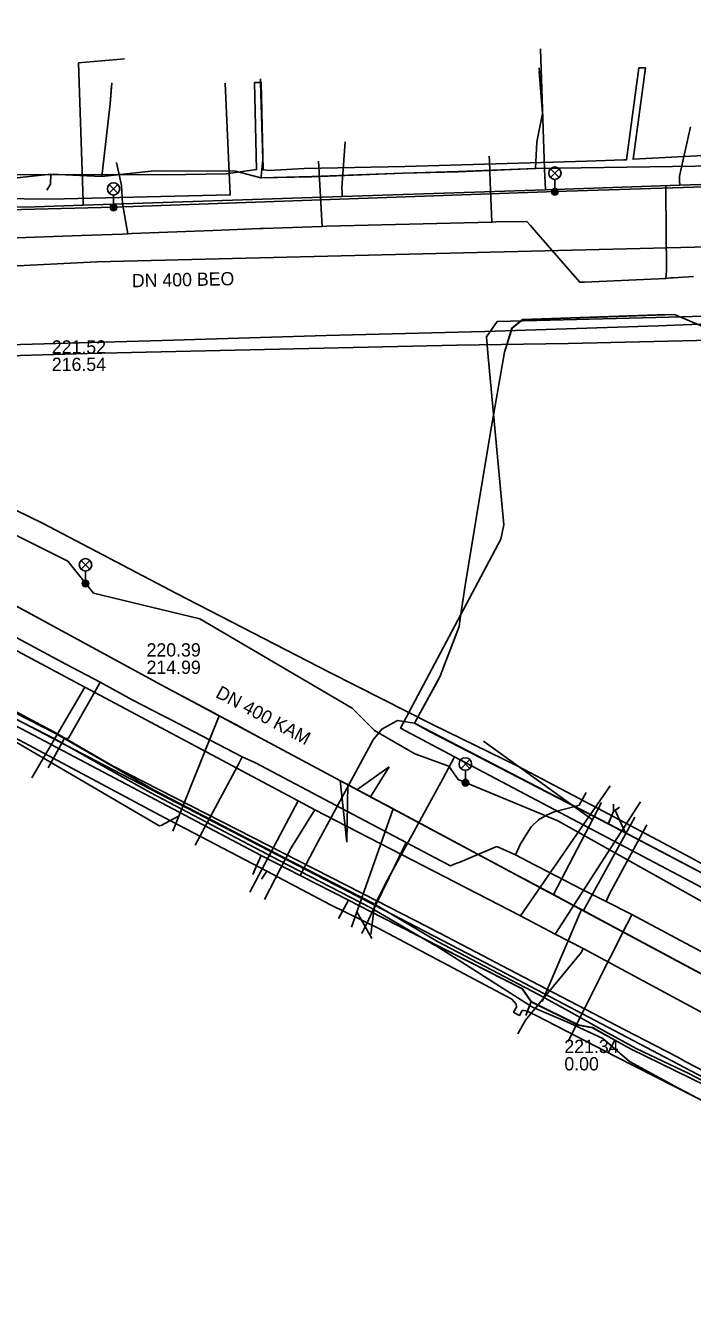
# Model space of a CAD drawing. Extents: x -595540 to -593988, y -1160850 to -1159202.
# Drawn here: x -595100.3 to -595060.1, y -1160843.2 to -1160766.1 of the extents above; entities that cross this region are included whole.
import ezdxf

# ---------------------------------------------------------------- set-up
doc = ezdxf.new("R2010")
doc.units = 0
for name, color, linetype in [('BKOM-ODVODNENI_trasa sítě', 7, 'Continuous'), ('BVK-JEDNOTNA_popisy', 7, 'Continuous'), ('BVK-JEDNOTNA_trasa sítě', 7, 'Continuous'), ('BVK-VODOVOD_trasa sítě', 7, 'Continuous'), ('CETIN_kabel podzemní', 7, 'Continuous'), ('DESTOVA_trasa neprovozované sítě', 7, 'Continuous'), ('DSP-SDEL-VODAFONE_kabel', 7, 'Continuous'), ('EON-NN_kabel', 7, 'Continuous'), ('EON-VN_kabel', 7, 'Continuous'), ('INNOGY-STL_trasa sítě', 7, 'Continuous'), ('TSB_kabel VO', 7, 'Continuous'), ('TSB_lampy VO', 7, 'Continuous')]:
    doc.layers.add(name, color=color, linetype=linetype)

msp = doc.modelspace()

# ---------------------------------------------------------------- linework, layer by layer
at = {"layer": 'BKOM-ODVODNENI_trasa sítě'}
for points in [[(-595328.652, -1160545.194), (-595323.701, -1160557.168), (-595307.991, -1160595.166), (-595289.318, -1160637.909), (-595269.901, -1160680.144), (-595243.565, -1160700.938), (-595203.101, -1160731.684), (-595169.808, -1160756.776), (-595134.211, -1160783.069), (-595091.899, -1160806.063), (-595046.729, -1160830.268), (-595023.064, -1160843.241)], [(-595080.31, -1160812.3), (-595078.37, -1160810.91)], [(-595080.92, -1160815.44), (-595081.32, -1160811.73)]]:
    msp.add_lwpolyline(points, dxfattribs=at)
at = {"layer": 'BVK-JEDNOTNA_popisy'}
for p, q in [((-595098.719, -1160786.074), (-595098.719, -1160786.074)), ((-595093.002, -1160804.365), (-595093.002, -1160804.365)), ((-595067.791, -1160828.305), (-595067.791, -1160828.305))]:
    msp.add_line(p, q, dxfattribs=at)
at = {"layer": 'BVK-JEDNOTNA_trasa sítě'}
for p, q in [((-595056.079, -1160779.429), (-595096.004, -1160780.416)), ((-595091.414, -1160814.779), (-595088.61, -1160807.824)), ((-595065.543, -1160813.062), (-595068.448, -1160818.616)), ((-595080.644, -1160820.59), (-595078.116, -1160813.441)), ((-595063.541, -1160813.949), (-595066.643, -1160819.582)), ((-595069.132, -1160825.076), (-595066.756, -1160819.524))]:
    msp.add_line(p, q, dxfattribs=at)
for points in [[(-595096.004, -1160780.416), (-595107.205, -1160780.973), (-595116.465, -1160781.439), (-595123.654, -1160781.797), (-595125.809, -1160781.907)], [(-595091.899, -1160806.063), (-595108.847, -1160796.853), (-595110.263, -1160796.084), (-595112.969, -1160794.613), (-595118.241, -1160791.748), (-595134.211, -1160783.069)], [(-595059.563, -1160823.371), (-595066.055, -1160819.897), (-595066.643, -1160819.582), (-595066.756, -1160819.524), (-595067.305, -1160819.229), (-595068.448, -1160818.616), (-595069.896, -1160817.841), (-595070.135, -1160817.713), (-595070.275, -1160817.638), (-595078.116, -1160813.441), (-595078.19, -1160813.401), (-595079.483, -1160812.709), (-595079.586, -1160812.654), (-595080.608, -1160812.107), (-595080.863, -1160811.97), (-595080.996, -1160811.899), (-595086.145, -1160809.143), (-595086.286, -1160809.068), (-595086.886, -1160808.747), (-595087.617, -1160808.355), (-595088.61, -1160807.824), (-595088.896, -1160807.671), (-595088.901, -1160807.668), (-595091.899, -1160806.063)]]:
    msp.add_lwpolyline(points, dxfattribs=at)
at = {"layer": 'BVK-VODOVOD_trasa sítě'}
for p, q in [((-595096.725, -1160806.101), (-595099.934, -1160811.563)), ((-595070.441, -1160819.906), (-595065.022, -1160812.051)), ((-595083.857, -1160812.956), (-595086.76, -1160818.475)), ((-595068.35, -1160821.001), (-595063.192, -1160813.01))]:
    msp.add_line(p, q, dxfattribs=at)
for points in [[(-595068.937, -1160776.058), (-595068.979, -1160774.809), (-595069.221, -1160767.554)], [(-595096.821, -1160776.99), (-595096.829, -1160776.757), (-595097.108, -1160768.405), (-595094.335, -1160768.159)], [(-594948.26, -1160772.06), (-594953.346, -1160772.198), (-594967.668, -1160772.676), (-594971.611, -1160772.808), (-594977.228, -1160772.996), (-594984.543, -1160773.24), (-594984.889, -1160773.252), (-594997.631, -1160773.677), (-595006.226, -1160773.964), (-595008.044, -1160774.024), (-595009.893, -1160774.086), (-595028.538, -1160774.709), (-595035.086, -1160774.927), (-595035.436, -1160774.939), (-595040.2, -1160775.098), (-595047.562, -1160775.341), (-595053.356, -1160775.537), (-595059.551, -1160775.744), (-595060.826, -1160775.787), (-595068.937, -1160776.058), (-595081.198, -1160776.468), (-595096.821, -1160776.99), (-595099.734, -1160777.087), (-595104.531, -1160777.124)], [(-595060.826, -1160775.787), (-595060.835, -1160775.529), (-595060.845, -1160775.237), (-595060.182, -1160772.263)], [(-595081.198, -1160776.468), (-595081.206, -1160776.229), (-595081.216, -1160775.918), (-595081.01, -1160773.16)], [(-595026.573, -1160843.241), (-595027.706, -1160842.65), (-595036.145, -1160838.236), (-595040.976, -1160835.689), (-595044.007, -1160834.091), (-595050.23, -1160830.735), (-595059.94, -1160825.495), (-595066.652, -1160821.874), (-595068.35, -1160821.001), (-595070.441, -1160819.906), (-595082.838, -1160813.497), (-595083.857, -1160812.956), (-595096.725, -1160806.101), (-595111.564, -1160798.166), (-595113.449, -1160797.075), (-595118.88, -1160793.88), (-595124.17, -1160790.62), (-595127.91, -1160788.93), (-595128.63, -1160788.51), (-595129.642, -1160787.791)], [(-595082.838, -1160813.497), (-595084.27, -1160815.79), (-595085.878, -1160818.911)], [(-595066.652, -1160821.874), (-595066.752, -1160822.101), (-595070.131, -1160826.189), (-595070.596, -1160827.031)]]:
    msp.add_lwpolyline(points, dxfattribs=at)
at = {"layer": 'CETIN_kabel podzemní'}
for points in [[(-595069.53, -1160774.77), (-595069.45, -1160773.17), (-595069.11, -1160771.46), (-595069.31, -1160768.91)], [(-595088.25, -1160769.63), (-595087.95, -1160776.37), (-595098.82, -1160776.63), (-595117.79, -1160776.38), (-595132.98, -1160772.65), (-595133.78, -1160774.2), (-595138.79, -1160783.99), (-595139.43, -1160785.23)], [(-595095.71, -1160775.26), (-595095.2, -1160770.87), (-595095.11, -1160769.78)], [(-595086.12, -1160769.59), (-595085.98, -1160774.24), (-595086.09, -1160775.23), (-595086.1, -1160775.34)], [(-595069.53, -1160774.77), (-595058.5, -1160774.62), (-595055.83, -1160774.43)], [(-595098.78, -1160775.12), (-595101.56, -1160775.42)], [(-595099.02, -1160776.09), (-595098.8, -1160775.72), (-595098.78, -1160775.12)], [(-595098.78, -1160775.12), (-595095.71, -1160775.26)], [(-595095.71, -1160775.26), (-595092.54, -1160774.91), (-595087.63, -1160774.94), (-595086.1, -1160775.34)], [(-595086.1, -1160775.34), (-595083.04, -1160775.27), (-595077.52, -1160775.06), (-595074.2, -1160774.97), (-595069.53, -1160774.77)], [(-595074.41, -1160810.3), (-595077.68, -1160808.56), (-595071.63, -1160797.15), (-595071.44, -1160796.28), (-595072.4, -1160785.93), (-595072.49, -1160784.93), (-595071.84, -1160784.02), (-595060.69, -1160783.74)], [(-595062.18, -1160783.62), (-595070.31, -1160783.9), (-595070.95, -1160784.42), (-595071.4, -1160785.87), (-595072.27, -1160790.81), (-595073.12, -1160795.9), (-595073.2, -1160796.39), (-595073.77, -1160799.96), (-595074.07, -1160801.95), (-595074.14, -1160802.43), (-595074.32, -1160802.91), (-595075.1, -1160804.95), (-595075.28, -1160805.42)], [(-595062.18, -1160783.62), (-595061.15, -1160783.59), (-595059.54, -1160784.28)], [(-595060.69, -1160783.74), (-595058.29, -1160783.66)], [(-595079.11, -1160819), (-595095.05, -1160810.85), (-595098.51, -1160808.82), (-595099.66, -1160808.22), (-595113.03, -1160801.03), (-595114.53, -1160800.22), (-595115.06, -1160799.95)], [(-595075.28, -1160805.42), (-595076.84, -1160808.27)], [(-595101.8, -1160807.55), (-595095.59, -1160810.79)], [(-595100.55, -1160808.61), (-595086.81, -1160815.88)], [(-595083.73, -1160817.47), (-595082.76, -1160815.63), (-595079.32, -1160809.27), (-595078.81, -1160808.62), (-595077.85, -1160808.11), (-595076.84, -1160808.27)], [(-595065.14, -1160814.34), (-595075.93, -1160808.77), (-595076.84, -1160808.27)], [(-595095.59, -1160810.79), (-595082.24, -1160817.7)], [(-595074.41, -1160810.3), (-595075.12, -1160811.62), (-595078.47, -1160817.73), (-595079.11, -1160819)], [(-595074.41, -1160810.3), (-595066.62, -1160814.42)], [(-595064.82, -1160813.22), (-595064.82, -1160813.59)], [(-595064.82, -1160813.59), (-595065.14, -1160814.34)], [(-595064.51, -1160813.38), (-595064.82, -1160813.59)], [(-595066.62, -1160814.42), (-595050.55, -1160822.91)], [(-595065.14, -1160814.34), (-595056.98, -1160818.62)], [(-595086.81, -1160815.88), (-595086.09, -1160816.26)], [(-595086.09, -1160816.26), (-595086.59, -1160817.41)], [(-595086.09, -1160816.26), (-595083.73, -1160817.47)], [(-595083.73, -1160817.47), (-595080.81, -1160818.95)], [(-595082.24, -1160817.7), (-595079.5, -1160819.11)], [(-595080.81, -1160818.95), (-595081.42, -1160820.05)], [(-595080.81, -1160818.95), (-595078.79, -1160820), (-595070.33, -1160824.3), (-595069.79, -1160825.08)], [(-595079.5, -1160819.11), (-595079.24, -1160819.25)], [(-595079.43, -1160820.72), (-595079.24, -1160819.25)], [(-595079.11, -1160819), (-595079.24, -1160819.25)], [(-595037.32, -1160841.28), (-595072.12, -1160822.95), (-595079.24, -1160819.25)], [(-595033.367, -1160843.241), (-595036.1, -1160841.8), (-595057.75, -1160830.12), (-595060.41, -1160828.73), (-595061.03, -1160828.4), (-595064.14, -1160826.78), (-595068.88, -1160824.31), (-595071.54, -1160822.92), (-595072.69, -1160822.32), (-595075.35, -1160820.93), (-595079.11, -1160819)], [(-595079.47, -1160821.03), (-595079.43, -1160820.72)], [(-595069.79, -1160825.08), (-595070.12, -1160825.91)], [(-595069.79, -1160825.08), (-595066.96, -1160826.49), (-595066.1, -1160826.65), (-595064.75, -1160827.4)], [(-595064.75, -1160827.4), (-595065.12, -1160828.13)], [(-595064.75, -1160827.4), (-595063.76, -1160827.94), (-595058.37, -1160830.58), (-595056.44, -1160831.46)]]:
    msp.add_lwpolyline(points, dxfattribs=at)
at = {"layer": 'DESTOVA_trasa neprovozované sítě'}
for p, q in [((-595109.879, -1160804.153), (-595092.207, -1160814.478)), ((-595066.092, -1160814.111), (-595072.67, -1160809.35)), ((-595078.37, -1160810.91), (-595079.483, -1160812.709)), ((-595080.92, -1160815.44), (-595080.863, -1160811.97)), ((-595091.04, -1160813.852), (-595092.16, -1160814.46)), ((-595064.088, -1160814.943), (-595064.74, -1160813.48)), ((-595080.311, -1160819.648), (-595079.4, -1160821.26))]:
    msp.add_line(p, q, dxfattribs=at)
at = {"layer": 'DSP-SDEL-VODAFONE_kabel'}
for p, q in [((-595095.198, -1160770.871), (-595095.093, -1160769.597)), ((-595086.127, -1160769.365), (-595085.982, -1160774.236)), ((-595095.706, -1160775.264), (-595095.198, -1160770.871)), ((-595092.543, -1160774.911), (-595087.63, -1160774.937)), ((-595086.103, -1160775.341), (-595083.035, -1160775.266)), ((-595083.035, -1160775.266), (-595077.521, -1160775.063)), ((-595077.521, -1160775.063), (-595074.197, -1160774.965)), ((-595098.804, -1160775.724), (-595099.02, -1160776.088)), ((-595086.092, -1160816.257), (-595086.521, -1160817.243)), ((-595083.733, -1160817.465), (-595082.759, -1160815.631)), ((-595080.807, -1160818.947), (-595081.362, -1160819.948)), ((-595078.789, -1160820.004), (-595070.326, -1160824.303)), ((-595069.785, -1160825.077), (-595070.074, -1160825.8)), ((-595064.753, -1160827.4), (-595065.122, -1160828.125)), ((-595063.757, -1160827.943), (-595058.374, -1160830.58))]:
    msp.add_line(p, q, dxfattribs=at)
for points in [[(-595069.533, -1160774.766), (-595069.455, -1160773.166), (-595069.105, -1160771.457), (-595069.319, -1160768.702)], [(-595087.63, -1160774.937), (-595086.103, -1160775.341), (-595086.091, -1160775.23), (-595085.982, -1160774.236)], [(-595074.197, -1160774.965), (-595069.533, -1160774.766), (-595058.499, -1160774.617)], [(-595101.56, -1160775.418), (-595098.78, -1160775.122), (-595095.706, -1160775.264), (-595092.543, -1160774.911)], [(-595098.78, -1160775.122), (-595098.804, -1160775.724)], [(-595059.541, -1160784.284), (-595061.15, -1160783.585), (-595070.306, -1160783.903), (-595070.948, -1160784.42), (-595071.398, -1160785.874), (-595072.265, -1160790.808), (-595073.115, -1160795.901), (-595073.768, -1160799.956), (-595074.073, -1160801.948), (-595074.137, -1160802.434), (-595075.098, -1160804.953), (-595075.275, -1160805.421), (-595075.515, -1160805.859), (-595076.842, -1160808.272), (-595065.135, -1160814.341), (-595056.979, -1160818.624)], [(-595049.388, -1160783.936), (-595050.446, -1160784.299), (-595055.972, -1160784.393), (-595056.496, -1160784.212), (-595059.541, -1160784.284), (-595061.15, -1160783.585), (-595070.306, -1160783.903), (-595070.948, -1160784.42), (-595071.398, -1160785.874), (-595072.265, -1160790.808), (-595073.115, -1160795.901)], [(-595073.115, -1160795.901), (-595073.197, -1160796.394), (-595073.768, -1160799.956), (-595074.073, -1160801.948), (-595074.137, -1160802.434), (-595074.325, -1160802.91), (-595075.098, -1160804.953), (-595075.275, -1160805.421), (-595075.515, -1160805.859), (-595076.842, -1160808.272), (-595075.928, -1160808.772)], [(-595120.087, -1160797.736), (-595117.361, -1160799.168), (-595115.154, -1160800.994), (-595108.268, -1160804.611), (-595104.766, -1160806.407), (-595100.548, -1160808.613), (-595086.092, -1160816.257), (-595083.733, -1160817.465), (-595080.807, -1160818.947), (-595078.789, -1160820.004)], [(-595082.759, -1160815.631), (-595079.322, -1160809.275), (-595078.808, -1160808.618)], [(-595076.842, -1160808.272), (-595077.851, -1160808.105), (-595078.808, -1160808.618)], [(-595075.928, -1160808.772), (-595065.135, -1160814.341), (-595056.979, -1160818.624), (-595049.621, -1160822.561)], [(-595064.824, -1160813.587), (-595064.82, -1160813.15)], [(-595065.135, -1160814.341), (-595064.824, -1160813.587), (-595064.454, -1160813.341)], [(-595070.326, -1160824.303), (-595069.785, -1160825.077), (-595066.961, -1160826.487), (-595066.099, -1160826.649), (-595064.753, -1160827.4), (-595063.757, -1160827.943)]]:
    msp.add_lwpolyline(points, dxfattribs=at)
at = {"layer": 'EON-NN_kabel'}
for points in [[(-595102.34, -1160775.14), (-595091.84, -1160775.15), (-595088.2, -1160775.1), (-595086.362, -1160774.837), (-595086.48, -1160769.589), (-595086.28, -1160769.584), (-595086.081, -1160769.58), (-595085.963, -1160774.865), (-595085.61, -1160774.9), (-595083.5, -1160774.78), (-595077.42, -1160774.65), (-595074.66, -1160774.58), (-595066.44, -1160774.33), (-595064.2, -1160774.25), (-595064.034, -1160774.245), (-595063.299, -1160768.706), (-595063.099, -1160768.7), (-595062.9, -1160768.693), (-595063.642, -1160774.222), (-595058.23, -1160773.94)], [(-595004.76, -1160783.44), (-595018.4, -1160783.73), (-595021.44, -1160783.83), (-595032.52, -1160784.16), (-595032.867, -1160784.671), (-595032.954, -1160784.178), (-595039.4, -1160784.35), (-595041.61, -1160784.43), (-595046.65, -1160784.7), (-595049.2, -1160784.71), (-595057.83, -1160785.11), (-595057.849, -1160785.45), (-595058.087, -1160785.112), (-595067.56, -1160785.35), (-595074.27, -1160785.44), (-595096.58, -1160785.95), (-595106.03, -1160786.23)], [(-595059.066, -1160816.988), (-595060.178, -1160816.373), (-595065.458, -1160813.587), (-595070.592, -1160810.861), (-595075.749, -1160808.338), (-595081.952, -1160805.213), (-595091.194, -1160800.443), (-595099.272, -1160796.187), (-595106.639, -1160792.608), (-595110.013, -1160791.375), (-595110.33, -1160791.26), (-595110.604, -1160791.235), (-595110.835, -1160791.193), (-595111.004, -1160791.298), (-595111.102, -1160791.437), (-595111.213, -1160791.647), (-595111.704, -1160792.514), (-595111.911, -1160793.068), (-595113.15, -1160795.027), (-595114.737, -1160798.116), (-595115.451, -1160800.685), (-595116.131, -1160802.071), (-595116.156, -1160802.059)], [(-595085.739, -1160817.203), (-595091.936, -1160813.956), (-595100.965, -1160809.137), (-595107.704, -1160805.682), (-595112.719, -1160803.026), (-595113.194, -1160802.836), (-595113.309, -1160802.858), (-595113.585, -1160803.316), (-595113.759, -1160803.217), (-595113.939, -1160803.126), (-595113.715, -1160802.754), (-595113.853, -1160802.626), (-595115.522, -1160801.737), (-595115.948, -1160802.606), (-595116.341, -1160802.414)], [(-595085.739, -1160817.203), (-595086.072, -1160817.683)], [(-595058.77, -1160831.408), (-595064.7, -1160828.384), (-595069.5, -1160825.91), (-595070.088, -1160825.631), (-595070.242, -1160825.606), (-595070.34, -1160825.623), (-595070.501, -1160825.911), (-595070.659, -1160825.825), (-595070.853, -1160825.72), (-595070.669, -1160825.405), (-595070.672, -1160825.385), (-595070.706, -1160825.229), (-595070.817, -1160825.082), (-595070.968, -1160824.921), (-595079.03, -1160820.65), (-595081.896, -1160819.227), (-595085.739, -1160817.203)]]:
    msp.add_lwpolyline(points, dxfattribs=at)
at = {"layer": 'EON-VN_kabel'}
for points in [[(-594936.47, -1160780.325), (-594937.442, -1160780.414), (-594944.41, -1160780.658), (-594953.67, -1160780.989), (-594963.583, -1160781.222), (-594975.016, -1160781.644), (-594985.149, -1160781.896), (-594995.219, -1160782.118), (-595006.213, -1160782.488), (-595016.382, -1160782.875), (-595025.877, -1160783.135), (-595039.225, -1160783.541), (-595046.632, -1160783.802), (-595054.55, -1160783.978), (-595062.12, -1160784.28), (-595072.584, -1160784.616), (-595082.164, -1160784.858), (-595092.054, -1160785.154), (-595103.479, -1160785.486), (-595108.42, -1160785.56)], [(-595036.616, -1160843.241), (-595037.664, -1160842.374), (-595038.589, -1160841.081), (-595044.254, -1160838.105), (-595048.94, -1160836.819), (-595054.712, -1160833.571), (-595060.898, -1160830.311), (-595063.856, -1160828.702), (-595065.462, -1160827.305), (-595067.462, -1160826.383), (-595069.719, -1160825.415), (-595075.529, -1160821.7), (-595075.581, -1160821.681), (-595079.466, -1160819.418), (-595084.996, -1160816.565), (-595092.737, -1160812.47), (-595095.113, -1160811.145), (-595098.584, -1160809.192), (-595106.458, -1160805.205), (-595111.271, -1160802.678), (-595114.936, -1160800.913), (-595117.08, -1160799.73)], [(-595033.549, -1160843.241), (-595035.765, -1160842.205), (-595038.188, -1160840.746), (-595039.417, -1160840.211), (-595054.159, -1160832.645), (-595060.284, -1160829.418), (-595063.46, -1160827.902), (-595065.371, -1160826.851), (-595067.339, -1160825.749), (-595069.356, -1160824.65), (-595075.44, -1160821.449), (-595079.348, -1160819.135), (-595084.797, -1160816.329), (-595092.574, -1160812.297), (-595094.815, -1160810.998), (-595098.498, -1160808.886), (-595106.432, -1160804.824), (-595111.169, -1160802.45), (-595114.734, -1160800.692), (-595116.219, -1160799.654)]]:
    msp.add_lwpolyline(points, dxfattribs=at)
at = {"layer": 'INNOGY-STL_trasa sítě'}
for points in [[(-595094.133, -1160778.718), (-595094.463, -1160776.888), (-595094.523, -1160775.812), (-595094.812, -1160774.419)], [(-595082.405, -1160778.277), (-595082.621, -1160774.336)], [(-595072.167, -1160778.009), (-595072.27, -1160775.575), (-595072.312, -1160774.318), (-595072.322, -1160774.035)], [(-595061.665, -1160781.41), (-595061.632, -1160780.928), (-595061.657, -1160776.14), (-595061.66, -1160775.86)], [(-595101.418, -1160778.977), (-595096.937, -1160778.825), (-595094.448, -1160778.734), (-595094.133, -1160778.718), (-595093.881, -1160778.708), (-595088.464, -1160778.49), (-595086.173, -1160778.406), (-595085.966, -1160778.398), (-595082.405, -1160778.277), (-595082.113, -1160778.267), (-595072.167, -1160778.009), (-595071.925, -1160778.003), (-595070.048, -1160777.973), (-595069.856, -1160778.195), (-595069.353, -1160778.774), (-595067.584, -1160780.814), (-595066.865, -1160781.643), (-595066.573, -1160781.63), (-595061.665, -1160781.41), (-595061.375, -1160781.385), (-595061.223, -1160781.377), (-595060.002, -1160781.291)], [(-595059.278, -1160822.19), (-595063.712, -1160819.819), (-595065.268, -1160819.03), (-595066.671, -1160818.321), (-595069.395, -1160816.909), (-595069.623, -1160816.796), (-595070.748, -1160816.215), (-595071.871, -1160815.721), (-595072.109, -1160815.802), (-595072.248, -1160815.863), (-595074.1, -1160816.649), (-595074.33, -1160816.746), (-595074.652, -1160816.883), (-595075.625, -1160816.371), (-595077.337, -1160815.47), (-595081.951, -1160813.041), (-595086.432, -1160810.666), (-595087.237, -1160810.301), (-595091.594, -1160808.03), (-595092.007, -1160807.818), (-595093.861, -1160806.865), (-595095.803, -1160805.796), (-595097.88, -1160804.71), (-595103.543, -1160801.668)], [(-595095.803, -1160805.796), (-595096.047, -1160806.225), (-595097.72, -1160809.162), (-595097.913, -1160809.198), (-595097.974, -1160809.209), (-595098.946, -1160810.97)], [(-595087.237, -1160810.301), (-595087.507, -1160810.852), (-595090.062, -1160815.634)], [(-595070.748, -1160816.215), (-595070.431, -1160815.549), (-595069.794, -1160814.525), (-595069.358, -1160814.105), (-595068.83, -1160813.8), (-595068.414, -1160813.621), (-595067.07, -1160813.271), (-595066.888, -1160813.225), (-595066.478, -1160812.444)], [(-595065.268, -1160819.03), (-595065.078, -1160818.613), (-595062.807, -1160814.4)], [(-595077.337, -1160815.47), (-595077.512, -1160815.829), (-595078.367, -1160817.58), (-595080.018, -1160820.964)], [(-595063.712, -1160819.819), (-595063.863, -1160820.119), (-595063.909, -1160820.209), (-595064.013, -1160820.417), (-595065.983, -1160824.323), (-595067.564, -1160827.49)]]:
    msp.add_lwpolyline(points, dxfattribs=at)
at = {"layer": 'TSB_kabel VO'}
for points in [[(-595140.15, -1160782.8), (-595141.07, -1160783.03), (-595143.52, -1160780.17), (-595138.94, -1160770.97), (-595130.71, -1160773.79), (-595122.48, -1160775.94), (-595122.51, -1160777.03), (-595121.97, -1160775.95), (-595118.25, -1160776.65), (-595110.96, -1160777.51), (-595094.938, -1160777.116), (-595068.307, -1160776.162), (-595045.908, -1160775.457), (-595022.58, -1160774.93), (-594995.65, -1160774.06), (-594970.86, -1160773.09), (-594945.385, -1160772.44)], [(-595108.25, -1160793.26), (-595097.76, -1160798.49), (-595096.2, -1160800.42), (-595089.79, -1160801.96), (-595080.59, -1160807.36), (-595079.24, -1160808.7), (-595076.82, -1160810.12), (-595074.76, -1160810.87), (-595074.2, -1160811.66), (-595068.19, -1160814.16), (-595054.92, -1160821.58), (-595050.62, -1160824.66), (-595047.35, -1160825.37), (-595031.79, -1160833.15), (-595029.1, -1160835.58), (-595025.88, -1160836.44), (-595012.977, -1160843.241)]]:
    msp.add_lwpolyline(points, dxfattribs=at)
at = {"layer": 'TSB_lampy VO'}
for p, q in [((-595068.627, -1160775.325), (-595068.097, -1160774.795)), ((-595068.627, -1160774.795), (-595068.097, -1160775.325)), ((-595068.627, -1160775.325), (-595068.097, -1160774.795)), ((-595068.627, -1160774.795), (-595068.097, -1160775.325)), ((-595068.362, -1160775.435), (-595068.362, -1160776.185)), ((-595068.362, -1160775.435), (-595068.362, -1160776.185)), ((-595095.258, -1160776.271), (-595094.728, -1160775.741)), ((-595095.258, -1160775.741), (-595094.728, -1160776.271)), ((-595095.258, -1160776.271), (-595094.728, -1160775.741)), ((-595095.258, -1160775.741), (-595094.728, -1160776.271)), ((-595094.993, -1160776.381), (-595094.993, -1160777.131)), ((-595094.993, -1160776.381), (-595094.993, -1160777.131)), ((-595096.951, -1160798.97), (-595096.421, -1160798.44)), ((-595096.951, -1160798.44), (-595096.421, -1160798.97)), ((-595096.951, -1160798.97), (-595096.421, -1160798.44)), ((-595096.951, -1160798.44), (-595096.421, -1160798.97)), ((-595096.686, -1160799.08), (-595096.686, -1160799.83)), ((-595096.686, -1160799.08), (-595096.686, -1160799.83)), ((-595074.027, -1160810.998), (-595073.497, -1160810.468)), ((-595074.027, -1160810.468), (-595073.497, -1160810.998)), ((-595074.027, -1160810.998), (-595073.497, -1160810.468)), ((-595074.027, -1160810.468), (-595073.497, -1160810.998)), ((-595073.762, -1160811.108), (-595073.762, -1160811.858)), ((-595073.762, -1160811.108), (-595073.762, -1160811.858))]:
    msp.add_line(p, q, dxfattribs=at)
for centre, radius in [((-595068.362, -1160775.06), 0.375), ((-595068.362, -1160775.06), 0.375), ((-595094.993, -1160776.006), 0.375), ((-595094.993, -1160776.006), 0.375), ((-595068.362, -1160776.185), 0.2), ((-595068.362, -1160776.185), 0.2), ((-595068.362, -1160776.185), 0.145), ((-595068.362, -1160776.185), 0.145), ((-595068.362, -1160776.185), 0.0876), ((-595068.362, -1160776.185), 0.0876), ((-595094.993, -1160777.131), 0.2), ((-595094.993, -1160777.131), 0.2), ((-595094.993, -1160777.131), 0.145), ((-595094.993, -1160777.131), 0.145), ((-595094.993, -1160777.131), 0.0876), ((-595094.993, -1160777.131), 0.0876), ((-595096.686, -1160798.705), 0.375), ((-595096.686, -1160798.705), 0.375), ((-595096.686, -1160799.83), 0.2), ((-595096.686, -1160799.83), 0.2), ((-595096.686, -1160799.83), 0.145), ((-595096.686, -1160799.83), 0.145), ((-595096.686, -1160799.83), 0.0876), ((-595096.686, -1160799.83), 0.0876), ((-595073.762, -1160810.733), 0.375), ((-595073.762, -1160810.733), 0.375), ((-595073.762, -1160811.858), 0.2), ((-595073.762, -1160811.858), 0.2), ((-595073.762, -1160811.858), 0.145), ((-595073.762, -1160811.858), 0.145), ((-595073.762, -1160811.858), 0.0876), ((-595073.762, -1160811.858), 0.0876)]:
    msp.add_circle(centre, radius, dxfattribs=at)

# ---------------------------------------------------------------- texts
at = {"layer": 'BVK-JEDNOTNA_popisy'}
for s, rotation, p in [('DN 400 BEO', 1.20346, (-595093.88, -1160781.95)), ('DN 400 KAM', 331.85716, (-595088.891, -1160806.667))]:
    msp.add_text(s, height=0.8, rotation=rotation, dxfattribs=at).set_placement(p)
for s, p in [('221.52', (-595098.719, -1160785.949)), ('216.54', (-595098.719, -1160786.999)), ('220.39', (-595093.002, -1160804.24)), ('214.99', (-595093.002, -1160805.29)), ('221.34', (-595067.791, -1160828.18)), ('0.00', (-595067.791, -1160829.23))]:
    msp.add_text(s, height=0.8, dxfattribs=at).set_placement(p)

doc.saveas('drawing.dxf')
